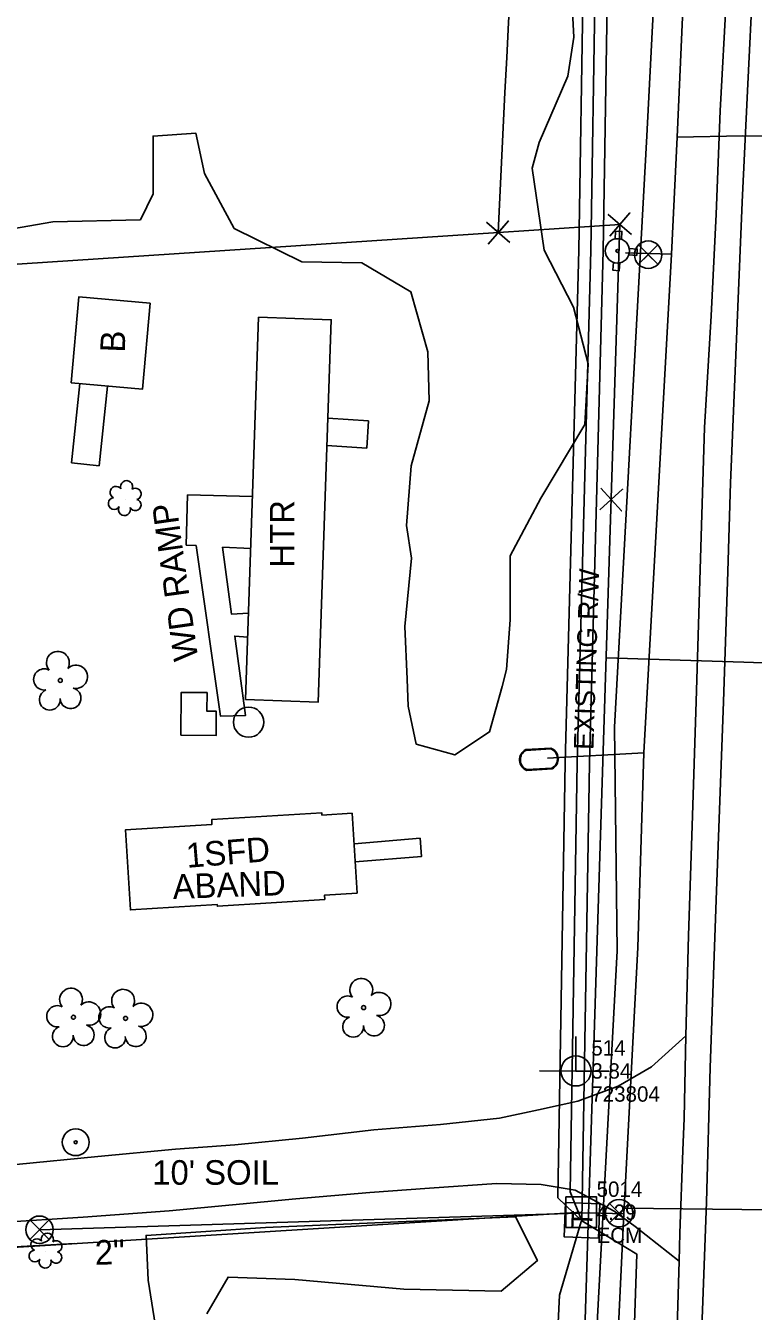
# Model space of a CAD drawing. Extents: x 3040896 to 3051146, y 687568 to 732976.
# Drawn here: x 3049708.7 to 3049827.2, y 689661.6 to 689870.9 of the extents above; entities that cross this region are included whole.
import ezdxf

# ---------------------------------------------------------------- set-up
doc = ezdxf.new("R2010")
doc.units = 0
for name, color, linetype in [('Exist Building', 7, 'Continuous'), ('Exist Building Foundations', 7, 'Continuous'), ('Exist Building Text', 7, 'Continuous'), ('Exist Other Culture Area Outline', 7, 'Continuous'), ('Exist Other Culture Area Outline Text', 7, 'Continuous'), ('Exist Other Culture Fence Line', 7, 'Continuous'), ('Exist Other Culture Located Object CELL', 7, 'Continuous'), ('Exist Property Corner CELL', 7, 'Continuous'), ('Exist Property Line', 7, 'Continuous'), ('Exist Property Monument CELL', 7, 'Continuous'), ('Exist Property Monument Cogo Comment', 7, 'Continuous'), ('Exist Property Monument Cogo Elevation', 7, 'Continuous'), ('Exist Property Monument Cogo Number', 7, 'Continuous'), ('Exist Right of Way Line', 7, 'Continuous'), ('Exist Right of Way Line Text', 7, 'Continuous'), ('Exist Right of Way Width CELL', 7, 'Continuous'), ('Exist Roads EOP', 7, 'Continuous'), ('Exist Roads EOT', 7, 'Continuous'), ('Exist Roads Soil', 7, 'Continuous'), ('Exist Roads Soil Text', 7, 'Continuous'), ('Exist Utilities Other Pole CELL', 7, 'Continuous'), ('Exist Utilities Power Joint Use Telephone CELL', 7, 'Continuous'), ('Exist Utilities Power Joint Use Telephone Cogo Comment', 7, 'Continuous'), ('Exist Utilities Power Joint Use Telephone Cogo Elevation', 7, 'Continuous'), ('Exist Utilities Power Joint Use Telephone Cogo Number', 7, 'Continuous'), ('Exist Utilities Telephone Pedestal CELL', 7, 'Continuous'), ('Exist Utilities Telephone UG Cable', 7, 'Continuous'), ('Exist Utilities Water Fire Hydrant CELL', 7, 'Continuous'), ('Exist Utilities Water Meter CELL', 7, 'Continuous'), ('Exist Utilities Water UG Line', 7, 'Continuous'), ('Exist Utilities Water UG Line SUE', 7, 'Continuous'), ('Exist Utilities Water UG Line Text', 7, 'Continuous'), ('Exist Utilities Water Valve CELL', 7, 'Continuous'), ('Exist Vegetation Shrub CELL', 7, 'Continuous'), ('Exist Vegetation Tree CELL', 7, 'Continuous'), ('Exist Vegetation Woods Line', 7, 'Continuous')]:
    doc.layers.add(name, color=color, linetype=linetype)

# ---------------------------------------------------------------- blocks, each defined once
blk = doc.blocks.new('EXIST UTILITIES POWER JOINT USE TELEPHONE')
at = {"layer": 'Exist Utilities Power Joint Use Telephone CELL'}
blk.add_line((0, 0), (0, 0), dxfattribs=at)
blk.add_lwpolyline([(-0.1188, 0), (0.108, -0.0008), (0, -0.0004), (0, 0.1125)], dxfattribs=at)
blk.add_circle((0, 0.0001), 0.049, dxfattribs=at)
blk = doc.blocks.new('EXIST UTILITIES WATER VALVE')
at = {"layer": 'Exist Utilities Water Valve CELL'}
blk.add_lwpolyline([(0.0315, 0.0315), (-0.0315, -0.0315), (0, 0), (0.0315, -0.0315), (-0.0315, 0.0315)], dxfattribs=at)
blk.add_circle((0, 0), 0.0445, dxfattribs=at)
blk = doc.blocks.new('EXIST PROPERTY MONUMENT')
at = {"layer": 'Exist Property Monument CELL'}
blk.add_line((0, 0), (0, 0), dxfattribs=at)
blk.add_lwpolyline([(-0.0499, -0.0499), (-0.0499, 0.0499), (0.0499, 0.0499), (0.0499, -0.0499), (-0.0499, -0.0499)], dxfattribs=at)

msp = doc.modelspace()

# ---------------------------------------------------------------- linework, layer by layer
at = {"layer": 'Exist Building'}
for points in [[(3049728.95, 689825.69), (3049727.7, 689811.7), (3049716.11, 689812.74), (3049717.36, 689826.73)], [(3049744.51, 689761.18), (3049746.61, 689823.41), (3049758.44, 689823.01), (3049756.34, 689760.78)]]:
    msp.add_lwpolyline(points, close=True, dxfattribs=at)
at = {"layer": 'Exist Building Foundations'}
for points in [[(3049733.97, 689755.37), (3049739.7, 689755.34), (3049739.72, 689759.29), (3049738.2, 689759.3), (3049738.23, 689762.32), (3049734.02, 689762.36)], [(3049757.4, 689728.63), (3049739.91, 689727.56), (3049739.89, 689727.83), (3049725.75, 689726.96), (3049724.95, 689740), (3049739.03, 689740.86), (3049738.98, 689741.66), (3049756.9, 689742.76), (3049756.93, 689742.39), (3049761.85, 689742.69), (3049762.65, 689729.7), (3049757.36, 689729.37)]]:
    msp.add_lwpolyline(points, close=True, dxfattribs=at)
at = {"layer": 'Exist Other Culture Area Outline'}
for points in [[(3049717.52, 689812.61), (3049716.15, 689799.72)], [(3049722.02, 689812.21), (3049720.65, 689799.24)], [(3049757.9, 689806.97), (3049764.5, 689806.55)], [(3049764.5, 689806.55), (3049764.22, 689802.11)], [(3049757.75, 689802.52), (3049764.22, 689802.11)], [(3049716.15, 689799.72), (3049720.65, 689799.24)], [(3049745.63, 689794.25), (3049735.07, 689794.5), (3049734.84, 689786.34), (3049736.43, 689786.26), (3049740.44, 689758.47), (3049744.51, 689758.61), (3049742.74, 689771.53), (3049744.85, 689771.34)], [(3049744.98, 689775.23), (3049742.2, 689775.11), (3049740.75, 689785.97), (3049745.34, 689785.76)], [(3049762.16, 689737.71), (3049772.92, 689738.62), (3049773.16, 689735.66), (3049762.34, 689734.77)]]:
    msp.add_lwpolyline(points, dxfattribs=at)
at = {"layer": 'Exist Other Culture Fence Line'}
msp.add_lwpolyline([(3049558.42, 689662.62), (3049590.59, 689664.45), (3049631.03, 689666.97), (3049656.69, 689669.29), (3049716.65, 689672.66)], dxfattribs=at)
at = {"layer": 'Exist Other Culture Located Object CELL'}
for radius in [2.18, 0.24]:
    msp.add_circle((3049716.84, 689689.15), radius, dxfattribs=at)
at = {"layer": 'Exist Property Corner CELL'}
for p, q in [((3049805.44, 689838.5), (3049805.44, 689838.5)), ((3049785.66, 689837.2), (3049785.66, 689837.2)), ((3049804.03, 689793.75), (3049804.03, 689793.75))]:
    msp.add_line(p, q, dxfattribs=at)
for points in [[(3049784.01, 689835.32), (3049787.31, 689839.08), (3049785.66, 689837.2), (3049783.78, 689838.84), (3049787.54, 689835.55)], [(3049803.79, 689836.62), (3049807.09, 689840.38), (3049805.44, 689838.5), (3049803.56, 689840.14), (3049807.32, 689836.85)], [(3049802.36, 689795.61), (3049805.7, 689791.89), (3049804.03, 689793.75), (3049805.89, 689795.42), (3049802.17, 689792.08)]]:
    msp.add_lwpolyline(points, dxfattribs=at)
at = {"layer": 'Exist Property Line'}
for p, q in [((3049785.66, 689837.2), (3049554.09, 689821.98)), ((3049799.16, 689677.76), (3049567.63, 689663.36))]:
    msp.add_line(p, q, dxfattribs=at)
at = {"layer": 'Exist Right of Way Line'}
for p, q in [((3049805.44, 689838.5), (3049785.66, 689837.2)), ((3049786.67, 689244.59), (3049805.44, 689838.5))]:
    msp.add_line(p, q, dxfattribs=at)
msp.add_arc((3053211.67, 689686.05), 3429.35, 171.37561, 177.47386, dxfattribs=at)
at = {"layer": 'Exist Right of Way Width CELL'}
for p in [(3049803.21, 689767.96), (3049863.18, 689766.07)]:
    msp.add_line(p, (3049825.63, 689767.26), dxfattribs=at)
at = {"layer": 'Exist Roads EOP'}
for points in [[(3049817.87, 689760.88), (3049818.71, 689787.75), (3049819.23, 689805.47), (3049820.32, 689823.65), (3049821.14, 689840.18), (3049821.76, 689856.98), (3049822.8, 689875.91), (3049823.76, 689893.09), (3049824.73, 689911.56), (3049825.82, 689929.25), (3049827.12, 689945.51), (3049828.21, 689959.82), (3049829.64, 689973.82), (3049831.03, 689990.89), (3049832.14, 690002.41), (3049833.57, 690017.09), (3049835.14, 690033.78), (3049836.3, 690046.8), (3049837.91, 690060.77), (3049839.89, 690080.79), (3049841.41, 690094.71), (3049843.34, 690110.09), (3049844.01, 690117.59)], [(3049815.94, 689693.05), (3049816.19, 689706.47), (3049816.61, 689722.78), (3049817.21, 689740.66), (3049817.87, 689760.88)], [(3049815.1, 689669.79), (3049815.24, 689674.35), (3049815.68, 689687.83), (3049815.94, 689693.05)], [(3049812.29, 689564.6), (3049812.27, 689581.07), (3049812.81, 689595.36), (3049813.63, 689619.52), (3049813.95, 689633.16), (3049814.55, 689651.73), (3049815.1, 689669.79)]]:
    msp.add_lwpolyline(points, dxfattribs=at)
at = {"layer": 'Exist Roads EOT'}
for points in [[(3049827.17, 689879.08), (3049826.24, 689860.27), (3049825.34, 689842.12), (3049824.28, 689815.96), (3049823.48, 689796.45), (3049823.05, 689782.04), (3049822.31, 689760.81)], [(3049805.99, 689250.81), (3049806.64, 689272.48), (3049807.3, 689295.71), (3049808, 689316.09), (3049808.68, 689339.03), (3049809.45, 689362.67), (3049810.03, 689382.86), (3049810.78, 689407.09), (3049811.52, 689429.71), (3049812.19, 689453.36), (3049812.88, 689477.14), (3049813.4, 689494.33), (3049813.82, 689510.53), (3049814.46, 689531.2), (3049815.11, 689551.64), (3049815.66, 689569.39), (3049816.45, 689594.66), (3049816.94, 689610.02), (3049817.95, 689636.67), (3049818.91, 689661.83), (3049819.55, 689679.38), (3049820.14, 689701.33), (3049821.17, 689730.04), (3049822.31, 689760.81)]]:
    msp.add_lwpolyline(points, dxfattribs=at)
at = {"layer": 'Exist Roads Soil'}
for points in [[(3049816.19, 689706.47), (3049810.61, 689701.44), (3049805.18, 689698.25), (3049798.61, 689695.84), (3049792.22, 689694.43), (3049785.83, 689693.06), (3049776.22, 689692.05), (3049765.37, 689691.19), (3049753.77, 689689.83), (3049742.76, 689688.7), (3049733.09, 689688.01), (3049720.45, 689686.84), (3049707.15, 689685.55), (3049694.24, 689684.79), (3049679.24, 689683.75), (3049667.2, 689683.04), (3049655.09, 689682.27), (3049639.64, 689681.1), (3049624.8, 689680.5), (3049613.3, 689679.3), (3049598.56, 689677.96), (3049586.24, 689676.95)], [(3049558.55, 689665.9), (3049577.22, 689666.97), (3049591.87, 689668.63), (3049604.08, 689669.59), (3049615.05, 689670.3), (3049629.08, 689671.45), (3049642, 689672.36), (3049656.3, 689673.29), (3049668.67, 689674.25), (3049679.4, 689674.37), (3049704.47, 689676.08), (3049718.03, 689676.94), (3049732.07, 689677.97), (3049752.71, 689679.94), (3049764.72, 689680.96), (3049774.47, 689681.7), (3049785.38, 689682.42), (3049792.65, 689682.25), (3049798.15, 689681.36), (3049804.5, 689677.95), (3049807.93, 689675.46)], [(3049807.93, 689675.46), (3049815.1, 689669.79)]]:
    msp.add_lwpolyline(points, dxfattribs=at)
at = {"layer": 'Exist Utilities Other Pole CELL'}
msp.add_circle((3049744.99, 689757.51), 2.46, dxfattribs=at)
at = {"layer": 'Exist Utilities Telephone Pedestal CELL'}
msp.add_line((3049799.27, 689676.36), (3049799.27, 689676.36), dxfattribs=at)
msp.add_lwpolyline([(3049801.98, 689673.52), (3049802.21, 689679.11), (3049796.62, 689679.34), (3049796.39, 689673.75), (3049801.98, 689673.52)], dxfattribs=at)
at = {"layer": 'Exist Utilities Telephone UG Cable'}
for points in [[(3049799.27, 689676.36), (3049795.35, 689680.11), (3049796.52, 689750.94), (3049798.74, 689834.33), (3049799.46, 689878), (3049809.42, 690037.45), (3049808.07, 690042.2)], [(3049799.27, 689676.36), (3049797.36, 689681.07), (3049798.52, 689750.9), (3049800.74, 689834.29), (3049801.45, 689877.92), (3049811.51, 690038.81), (3049808.07, 690042.2)], [(3049799.27, 689676.36), (3049800.52, 689750.85), (3049802.74, 689834.24), (3049803.45, 689877.84), (3049813.6, 690040.18), (3049808.07, 690042.2)], [(3049762.51, 688683.61), (3049763.35, 688783.45), (3049763.39, 688809.32), (3049768.46, 688891.44), (3049775.96, 689033.7), (3049761.48, 689036.51), (3049775.54, 689035.39), (3049777.18, 689233.45), (3049785.21, 689449.13), (3049795.62, 689664.26), (3049799.14, 689676.27)], [(3049771.96, 688683.24), (3049774.83, 688836.68), (3049786.32, 689061.63), (3049799.48, 689414.29), (3049808.2, 689670.95), (3049799.27, 689676.36)]]:
    msp.add_lwpolyline(points, dxfattribs=at)
at = {"layer": 'Exist Utilities Water Fire Hydrant CELL'}
msp.add_line((3049805.05, 689834.21), (3049805.05, 689834.21), dxfattribs=at)
for points in [[(3049805.7, 689836.08), (3049805.78, 689837.37), (3049804.76, 689837.44), (3049804.67, 689836.13)], [(3049806.93, 689833.57), (3049808.21, 689833.48), (3049808.28, 689834.5), (3049807, 689834.59)], [(3049805.44, 689832.27), (3049805.35, 689830.98), (3049804.33, 689831.05), (3049804.41, 689832.36)]]:
    msp.add_lwpolyline(points, dxfattribs=at)
for radius in [1.98, 0.243]:
    msp.add_circle((3049805.05, 689834.21), radius, dxfattribs=at)
at = {"layer": 'Exist Utilities Water Meter CELL'}
msp.add_line((3049792.26, 689751.48), (3049792.26, 689751.48), dxfattribs=at)
for points in [[(3049790.12, 689753.05), (3049794.19, 689753.3)], [(3049790.13, 689752.91), (3049794.2, 689753.16)], [(3049794.39, 689750.04), (3049790.3, 689749.79)], [(3049794.4, 689749.91), (3049790.31, 689749.65)]]:
    msp.add_lwpolyline(points, dxfattribs=at)
for centre, radius, start, end in [((3049790.96, 689751.39), 1.86, 116.7645, 249.5659), ((3049790.97, 689751.39), 1.73, 118.8874, 247.3689), ((3049793.55, 689751.56), 1.86, 297.2348, 69.8949), ((3049793.56, 689751.56), 1.73, 298.7137, 68.4593)]:
    msp.add_arc(centre, radius, start, end, dxfattribs=at)
at = {"layer": 'Exist Utilities Water UG Line'}
msp.add_lwpolyline([(3049710.93, 689674.92), (3049800.57, 689677.68)], dxfattribs=at)
at = {"layer": 'Exist Utilities Water UG Line SUE'}
for points in [[(3049817.11, 689905.28), (3049814.78, 689852.71), (3049825.46, 689852.94), (3049857.35, 689852.49), (3049880.91, 689852.21)], [(3049763.98, 688683.56), (3049764.01, 688692.82), (3049764.93, 688765.77), (3049765.04, 688800.67), (3049768.97, 688869.09), (3049775.01, 688980.05), (3049777.74, 689033.76), (3049778.76, 689104.08), (3049780.89, 689206.11), (3049783.33, 689262.84), (3049786.04, 689305.13), (3049790.05, 689359.35), (3049791, 689437.72), (3049799.1, 689543.5), (3049799.71, 689621.35), (3049805.02, 689720.3), (3049804.55, 689756.69), (3049809.85, 689852.93), (3049811.63, 689887.74)], [(3049814.78, 689852.71), (3049813.88, 689833.67)], [(3049813.88, 689833.67), (3049806.34, 689833.87)], [(3049809.36, 689752.51), (3049813.88, 689833.67)], [(3049793.67, 689751.64), (3049809.36, 689752.51)], [(3049809.36, 689752.51), (3049808.35, 689720.83), (3049806.12, 689677.49)], [(3049806.17, 689678.44), (3049830.11, 689678.14), (3049860.23, 689680.24)], [(3049798.72, 689657.11), (3049805.12, 689657), (3049806.12, 689677.49)], [(3049806.12, 689677.49), (3049800.57, 689677.68)]]:
    msp.add_lwpolyline(points, dxfattribs=at)
at = {"layer": 'Exist Utilities Water Valve CELL'}
for points in [[(3049811.65, 689835.17), (3049808.5, 689832.02), (3049810.07, 689833.59), (3049811.65, 689832.02), (3049808.5, 689835.17)], [(3049806.9, 689679.19), (3049803.75, 689676.04), (3049805.32, 689677.61), (3049806.9, 689676.04), (3049803.75, 689679.19)]]:
    msp.add_lwpolyline(points, dxfattribs=at)
for centre in [(3049810.07, 689833.59), (3049805.32, 689677.61)]:
    msp.add_circle(centre, 2.23, dxfattribs=at)
at = {"layer": 'Exist Vegetation Shrub CELL'}
for p, q in [((3049724.9, 689793.79), (3049724.9, 689793.79)), ((3049711.99, 689671.33), (3049711.99, 689671.33))]:
    msp.add_line(p, q, dxfattribs=at)
for centre, radius, start, end in [((3049725.13, 689795.83), 0.99, 334.8391, 200.4717), ((3049723.42, 689794.92), 0.968, 35.8908, 245.4216), ((3049726.57, 689794.66), 0.929, 284.4567, 126.0861), ((3049723.1, 689793.09), 0.955, 95.1099, 327.9534), ((3049724.77, 689792.11), 0.984, 151.2797, 21.387), ((3049726.54, 689792.86), 0.937, 204.9913, 73.4601), ((3049710.51, 689672.46), 0.968, 35.8908, 245.4216), ((3049712.22, 689673.37), 0.99, 334.8391, 200.4717), ((3049710.19, 689670.63), 0.955, 95.1099, 327.9534), ((3049713.63, 689670.4), 0.937, 204.9913, 73.4601), ((3049713.67, 689672.2), 0.929, 284.4567, 126.0861), ((3049711.87, 689669.65), 0.984, 151.2797, 21.387)]:
    msp.add_arc(centre, radius, start, end, dxfattribs=at)
at = {"layer": 'Exist Vegetation Tree CELL'}
for p, q in [((3049714.33, 689764.3), (3049714.33, 689764.3)), ((3049763.72, 689711.06), (3049763.72, 689711.06)), ((3049716.47, 689709.49), (3049716.47, 689709.49)), ((3049724.95, 689709.3), (3049724.95, 689709.3))]:
    msp.add_line(p, q, dxfattribs=at)
for centre in [(3049714.33, 689764.3), (3049763.72, 689711.06), (3049716.47, 689709.49), (3049724.95, 689709.3)]:
    msp.add_circle(centre, 0.326, dxfattribs=at)
for centre, radius, start, end in [((3049713.94, 689767.18), 1.86, 330.1651, 219.7134), ((3049711.72, 689764.46), 1.73, 62.6636, 279.3457), ((3049716.87, 689764.89), 1.9, 257.1011, 134.1999), ((3049712.62, 689761.18), 1.69, 111.5671, 6.231), ((3049716, 689761.41), 1.7, 181.2822, 74.56), ((3049763.34, 689713.94), 1.86, 330.1651, 219.7134), ((3049716.08, 689712.36), 1.86, 330.1651, 219.7134), ((3049724.56, 689712.18), 1.86, 330.1651, 219.7134), ((3049766.27, 689711.65), 1.9, 257.1011, 134.1999), ((3049713.86, 689709.65), 1.73, 62.6636, 279.3457), ((3049719.01, 689710.08), 1.9, 257.1011, 134.1999), ((3049722.34, 689709.46), 1.73, 62.6636, 279.3457), ((3049727.49, 689709.89), 1.9, 257.1011, 134.1999), ((3049761.12, 689711.22), 1.73, 62.6636, 279.3457), ((3049762.02, 689707.94), 1.69, 111.5671, 6.231), ((3049765.4, 689708.16), 1.7, 181.2822, 74.56), ((3049714.76, 689706.37), 1.69, 111.5671, 6.231), ((3049718.14, 689706.59), 1.7, 181.2822, 74.56), ((3049723.24, 689706.18), 1.69, 111.5671, 6.231), ((3049726.62, 689706.4), 1.7, 181.2822, 74.56)]:
    msp.add_arc(centre, radius, start, end, dxfattribs=at)
at = {"layer": 'Exist Vegetation Woods Line'}
for points in [[(3049797.53, 689877.36), (3049797.98, 689868.98), (3049796.97, 689862.63), (3049792.31, 689851.87), (3049791.19, 689847.66), (3049793.14, 689834.3), (3049797.91, 689825.07), (3049800.28, 689815.8), (3049799.73, 689805.95), (3049792.6, 689793.99), (3049787.57, 689784.56), (3049787.6, 689774.14), (3049786.97, 689766.06), (3049786.29, 689763.32)], [(3049770.82, 689764.52), (3049770.44, 689773.07), (3049771.51, 689784.22), (3049770.72, 689789.51), (3049771.46, 689799.21), (3049774.41, 689809.78), (3049774.2, 689817.8), (3049771.39, 689827.55), (3049763.45, 689832.27), (3049753.66, 689832.42), (3049742.65, 689837.86), (3049737.81, 689846.82), (3049736.38, 689853.39), (3049729.44, 689852.9), (3049729.46, 689843.51), (3049727.38, 689839.27), (3049713.09, 689838.93), (3049705.29, 689837.56)], [(3049786.29, 689763.32), (3049784.21, 689755.93), (3049778.55, 689752.19), (3049772.29, 689753.95), (3049770.96, 689760.14), (3049770.82, 689764.52)], [(3049730.38, 689655.82), (3049728.64, 689666.71), (3049728.31, 689673.99), (3049747.75, 689675.26), (3049788.43, 689677.01), (3049792.02, 689669.89), (3049786.12, 689664.93), (3049770.26, 689665.25), (3049752.51, 689666.8), (3049741.64, 689667.2), (3049738.2, 689661.23)]]:
    msp.add_lwpolyline(points, dxfattribs=at)

# ---------------------------------------------------------------- block references
at = {"layer": 'Exist Property Monument CELL', "xscale": 50, "yscale": 50}
msp.add_blockref('EXIST PROPERTY MONUMENT', (3049799.16, 689677.76), dxfattribs=at)
at = {"layer": 'Exist Utilities Power Joint Use Telephone CELL', "xscale": 50, "yscale": 50}
msp.add_blockref('EXIST UTILITIES POWER JOINT USE TELEPHONE', (3049798.3, 689700.75), dxfattribs=at)
at = {"layer": 'Exist Utilities Water Valve CELL', "xscale": 50, "yscale": 50}
msp.add_blockref('EXIST UTILITIES WATER VALVE', (3049710.93, 689674.92), dxfattribs=at)

# ---------------------------------------------------------------- texts
at = {"layer": 'Exist Building Text'}
for s, rotation, p in [('B', 87.6963, (3049724.82, 689817.61)), ('HTR', 90, (3049752.46, 689782.66)), ('1SFD', 4.6888, (3049734.98, 689733.8)), ('ABAND', 2.0199, (3049732.69, 689728.73))]:
    msp.add_text(s, height=4, rotation=rotation, dxfattribs=at).set_placement(p)
at = {"layer": 'Exist Other Culture Area Outline Text'}
msp.add_text('WD RAMP', height=4, rotation=98.0146, dxfattribs=at).set_placement((3049736.81, 689767.79))
at = {"layer": 'Exist Property Monument Cogo Comment'}
msp.add_text('ECM', height=2.5, dxfattribs=at).set_placement((3049801.66, 689672.76))
at = {"layer": 'Exist Property Monument Cogo Elevation'}
msp.add_text('4.29', height=2.5, dxfattribs=at).set_placement((3049801.66, 689676.51))
at = {"layer": 'Exist Property Monument Cogo Number'}
msp.add_text('5014', height=2.5, dxfattribs=at).set_placement((3049801.66, 689680.26))
at = {"layer": 'Exist Right of Way Line Text'}
msp.add_text('EXISTING R/W', height=3.2, rotation=88.1897, dxfattribs=at).set_placement((3049801.14, 689752.97))
at = {"layer": 'Exist Roads Soil Text'}
msp.add_text("10' SOIL", height=4, dxfattribs=at).set_placement((3049729.3, 689682.23))
at = {"layer": 'Exist Utilities Power Joint Use Telephone Cogo Comment'}
msp.add_text('723804', height=2.5, dxfattribs=at).set_placement((3049800.8, 689695.75))
at = {"layer": 'Exist Utilities Power Joint Use Telephone Cogo Elevation'}
msp.add_text('3.84', height=2.5, dxfattribs=at).set_placement((3049800.8, 689699.5))
at = {"layer": 'Exist Utilities Power Joint Use Telephone Cogo Number'}
msp.add_text('514', height=2.5, dxfattribs=at).set_placement((3049800.8, 689703.25))
at = {"layer": 'Exist Utilities Telephone Pedestal CELL'}
msp.add_text('T', height=3.42, rotation=87.6217, dxfattribs=at).set_placement((3049800.93, 689675.16))
at = {"layer": 'Exist Utilities Water UG Line Text'}
msp.add_text('2"', height=4, rotation=1.763, dxfattribs=at).set_placement((3049720.01, 689669.19))

doc.saveas('drawing.dxf')
